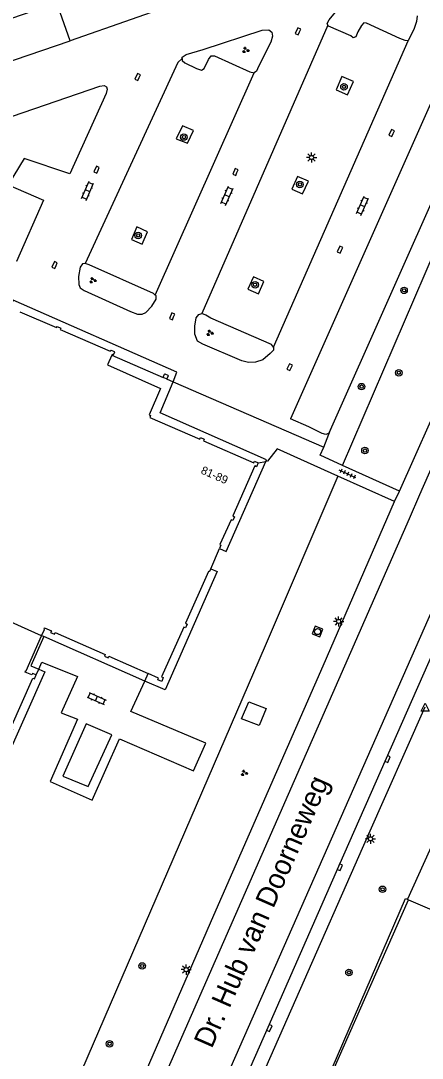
# Model space of a CAD drawing. Extents: x 131000 to 133013, y 393000 to 396501.
# Drawn here: x 131761.4 to 131810.6, y 394865.5 to 394992.7 of the extents above; entities that cross this region are included whole.
import ezdxf

# ---------------------------------------------------------------- set-up
doc = ezdxf.new("R2010")
doc.units = 0
for name, color, linetype in [('gg-afsc-hekwerk', 7, 'Continuous'), ('gg-anno-huisnummerreeks BGT', 7, 'Continuous'), ('gg-anno-openbare ruimte label', 7, 'Continuous'), ('gg-bbg-hoofdgebouw', 7, 'Continuous'), ('gg-bbg-onder overbouw', 7, 'Continuous'), ('gg-bbg-overig bouwwerk', 7, 'Continuous'), ('gg-bbg-pand overbouw', 7, 'Continuous'), ('gg-bbg-pilaar onder overbouw', 7, 'Continuous'), ('gg-bbg-tussenscheiding', 7, 'Continuous'), ('gg-bbg-tussenscheiding niveau 01', 7, 'Continuous'), ('gg-knt-verharding', 7, 'Continuous'), ('gg-knt-verharding nz', 7, 'Continuous'), ('gt-grn-groengrens', 7, 'Continuous'), ('gt-symb-boom', 7, 'Continuous'), ('gt-symb-groenvak', 7, 'Continuous'), ('gt-symb-klinker verharding', 7, 'Continuous'), ('gt-symb-kolk', 7, 'Continuous'), ('gt-symb-lichtmast', 7, 'Continuous'), ('gt-symb-rioolschacht', 7, 'Continuous'), ('gt-symb-tegel verharding', 7, 'Continuous'), ('gt-symb-waterafsluiter', 7, 'Continuous')]:
    doc.layers.add(name, color=color, linetype=linetype)

# ---------------------------------------------------------------- blocks, each defined once
blk = doc.blocks.new('gt0-KL1')
at = {"layer": 'gt-symb-klinker verharding'}
for p, q in [((-1.15, 0.3), (1.15, 0.3)), ((-1, -0.3), (-1, 0.3)), ((-0.5, 0.3), (-0.5, 0.45)), ((0, -0.3), (0, 0.3)), ((0.5, 0.3), (0.5, 0.45)), ((1, -0.3), (1, 0.3)), ((-1.15, -0.3), (1.15, -0.3)), ((-0.5, -0.45), (-0.5, -0.3)), ((0.5, -0.45), (0.5, -0.3))]:
    blk.add_line(p, q, dxfattribs=at)
blk = doc.blocks.new('gt0-KOLK')
at = {"layer": 'gt-symb-kolk'}
blk.add_lwpolyline([(0, 0), (0.37, 0), (0.37, 0.4), (-0.38, 0.4), (-0.38, 0), (0, 0)], dxfattribs=at)
blk = doc.blocks.new('gt0-BOOM')
at = {"layer": 'gt-symb-boom'}
for radius in [0.4, 0.2]:
    blk.add_circle((0, 0), radius, dxfattribs=at)
blk = doc.blocks.new('gt0-GRVAK')
at = {"layer": 'gt-symb-groenvak'}
for p, q in [((-0.11, 0.19), (-0.23, 0.24)), ((-0.18, 0.15), (0.09, 0.15)), ((-0.09, 0.21), (-0.16, 0.32)), ((-0.05, 0.21), (-0.05, 0.39)), ((0, 0.21), (0.06, 0.32)), ((0.02, 0.19), (0.13, 0.24)), ((0.26, -0.05), (0.2, 0.06)), ((0.31, -0.05), (0.31, 0.13)), ((0.35, -0.05), (0.41, 0.06)), ((-0.24, -0.23), (-0.36, -0.18)), ((-0.32, -0.26), (-0.05, -0.26)), ((-0.23, -0.21), (-0.29, -0.09)), ((-0.18, -0.2), (-0.18, -0.02)), ((-0.14, -0.21), (-0.07, -0.09)), ((-0.12, -0.23), (0, -0.18)), ((0.24, -0.07), (0.12, -0.02)), ((0.17, -0.11), (0.44, -0.11)), ((0.37, -0.07), (0.49, -0.02))]:
    blk.add_line(p, q, dxfattribs=at)
blk = doc.blocks.new('gt0-LMAST')
at = {"layer": 'gt-symb-lichtmast'}
for p, q in [((-0.18, 0.17), (-0.45, 0.44)), ((-0.01, 0.25), (-0.01, 0.62)), ((0.17, 0.17), (0.44, 0.44)), ((-0.26, 0), (-0.63, 0)), ((-0.18, -0.18), (-0.45, -0.45)), ((-0.01, -0.25), (-0.01, -0.63)), ((0.44, -0.45), (0.17, -0.18)), ((0.24, 0), (0.62, 0))]:
    blk.add_line(p, q, dxfattribs=at)
blk.add_circle((-0.01, 0), 0.25, dxfattribs=at)
blk = doc.blocks.new('gt0-WAFSL')
at = {"layer": 'gt-symb-waterafsluiter'}
for p, q in [((-0.5, -0.33), (0, 0.67)), ((0, 0.67), (0.5, -0.33)), ((0.5, -0.33), (-0.5, -0.33))]:
    blk.add_line(p, q, dxfattribs=at)
blk = doc.blocks.new('gt0-RS')
at = {"layer": 'gt-symb-rioolschacht'}
blk.add_lwpolyline([(-0.5, -0.5), (0.5, -0.5), (0.5, 0.5), (-0.5, 0.5)], close=True, dxfattribs=at)
blk.add_circle((0, 0), 0.375, dxfattribs=at)
blk = doc.blocks.new('gt0-TEG1')
at = {"layer": 'gt-symb-tegel verharding'}
for p, q in [((-1.12, 0), (1.12, 0)), ((-0.9, -0.25), (-0.9, 0.25)), ((-0.45, -0.25), (-0.45, 0.25)), ((0, -0.25), (0, 0.25)), ((0.45, -0.25), (0.45, 0.25)), ((0.9, -0.25), (0.9, 0.25))]:
    blk.add_line(p, q, dxfattribs=at)

msp = doc.modelspace()

# ---------------------------------------------------------------- linework, layer by layer
at = {"layer": 'gg-afsc-hekwerk'}
for p, q in [((131793.81, 394850.74), (131808.88, 394884.9)), ((131808.75, 394884.95), (131808.88, 394884.9)), ((131808.88, 394884.9), (131848.24, 394867.64))]:
    msp.add_line(p, q, dxfattribs=at)
msp.add_lwpolyline([(131837.6, 394948.85), (131833.45, 394940.31), (131829.57, 394932.03), (131826.71, 394925.54), (131822.87, 394916.81), (131823.03, 394916.54), (131808.75, 394884.95)], dxfattribs=at)
at = {"layer": 'gg-bbg-hoofdgebouw'}
msp.add_line((131784.64, 394925.5), (131785.71, 394927.98), dxfattribs=at)
at = {"layer": 'gg-bbg-onder overbouw'}
for points in [[(131761.26, 394957.02), (131765.74, 394955.07), (131765.81, 394955.21), (131766.26, 394955), (131766.2, 394954.85), (131772.33, 394952.16), (131772.38, 394952.27), (131772.43, 394952.29), (131772.8, 394952.13), (131772.83, 394952.07), (131772.68, 394951.7), (131772.55, 394951.75), (131772.52, 394951.68)], [(131772.52, 394951.68), (131772, 394950.52), (131778.5, 394947.6), (131777.09, 394944.35), (131777.27, 394944.27), (131777.18, 394944.06), (131783.32, 394941.38), (131783.4, 394941.58), (131783.86, 394941.38), (131783.77, 394941.18), (131789.92, 394938.47), (131790.01, 394938.67), (131790.47, 394938.47)], [(131790.47, 394938.47), (131790.27, 394938.01), (131790.07, 394938.1), (131787.37, 394931.97), (131787.57, 394931.87), (131787.36, 394931.42), (131787.16, 394931.51), (131785.78, 394928.45), (131785.89, 394928.4), (131785.71, 394927.98)], [(131784.64, 394925.5), (131784.47, 394925.1), (131784.36, 394925.15), (131781.56, 394918.8), (131781.76, 394918.71), (131781.55, 394918.25), (131781.35, 394918.34), (131778.61, 394912.22), (131778.82, 394912.14), (131778.64, 394911.67), (131778.18, 394911.85), (131778.25, 394912.05), (131776.96, 394912.63)], [(131763.92, 394917.28), (131764.26, 394918.05), (131764.21, 394918.07), (131764.28, 394918.23), (131765.11, 394917.86), (131765.02, 394917.66), (131765.48, 394917.46), (131765.57, 394917.66), (131771.71, 394914.97), (131771.62, 394914.77), (131772.07, 394914.56), (131772.16, 394914.76), (131776.96, 394912.63)], [(131763.25, 394912.46), (131762.8, 394912.66), (131762.71, 394912.46), (131761.89, 394912.82), (131761.96, 394912.97), (131762.01, 394912.95), (131763.92, 394917.28)], [(131758.53, 394901.94), (131758.74, 394902.4), (131758.63, 394902.45), (131759.96, 394905.5), (131760.17, 394905.41), (131760.37, 394905.87), (131760.16, 394905.96), (131762.85, 394912.09), (131763.05, 394912), (131763.25, 394912.46)]]:
    msp.add_lwpolyline(points, dxfattribs=at)
at = {"layer": 'gg-bbg-overig bouwwerk'}
msp.add_lwpolyline([(131759.82, 394972.58), (131764.14, 394970.69), (131760.85, 394963.16), (131760.83, 394963.17)], dxfattribs=at)
at = {"layer": 'gg-bbg-pand overbouw'}
msp.add_line((131776.55, 394911.72), (131764.17, 394917.17), dxfattribs=at)
for points in [[(131780.02, 394948.42), (131780.51, 394949.62), (131760.44, 394958.44), (131754.51, 394944.99), (131758.2, 394943.36)], [(131791.38, 394938.63), (131791.48, 394938.86), (131778.45, 394944.6), (131780.02, 394948.42)], [(131785.71, 394927.98), (131786.52, 394927.62), (131791.38, 394938.63)], [(131784.64, 394925.5), (131785.43, 394925.17), (131779.04, 394910.62), (131776.55, 394911.72)], [(131764.17, 394917.17), (131762.59, 394913.6), (131763.58, 394913.16)], [(131763.58, 394913.16), (131764.29, 394912.85), (131759.33, 394901.59), (131758.53, 394901.94)]]:
    msp.add_lwpolyline(points, dxfattribs=at)
at = {"layer": 'gg-bbg-pilaar onder overbouw'}
for points in [[(131778.82, 394948.95), (131778.8, 394948.99), (131778.97, 394949.37), (131779.02, 394949.39), (131779.39, 394949.23), (131779.42, 394949.17), (131779.26, 394948.79), (131779.21, 394948.78)], [(131779.21, 394948.78), (131779.21, 394948.77), (131778.82, 394948.93), (131778.82, 394948.95)]]:
    msp.add_lwpolyline(points, dxfattribs=at)
at = {"layer": 'gg-bbg-tussenscheiding'}
msp.add_line((131763.92, 394917.28), (131753.96, 394921.64), dxfattribs=at)
at = {"layer": 'gg-bbg-tussenscheiding niveau 01'}
msp.add_line((131764.17, 394917.17), (131763.92, 394917.28), dxfattribs=at)
at = {"layer": 'gg-knt-verharding'}
for p, q in [((131799.34, 394942.55), (131817.32, 394983.08)), ((131772.52, 394951.68), (131778.82, 394948.95)), ((131779.21, 394948.78), (131780.02, 394948.42)), ((131780.02, 394948.42), (131798.49, 394940.39)), ((131807.79, 394935.01), (131813.88, 394948.73)), ((131798.49, 394940.39), (131799.34, 394942.55)), ((131790.47, 394938.47), (131791.38, 394938.63)), ((131807.79, 394935.01), (131800.81, 394938.17)), ((131807.17, 394933.72), (131800.24, 394936.84)), ((131807.17, 394933.72), (131807.79, 394935.01)), ((131763.25, 394912.46), (131763.58, 394913.16)), ((131776.55, 394911.72), (131776.96, 394912.63))]:
    msp.add_line(p, q, dxfattribs=at)
for points in [[(131805.68, 395001.39), (131804.66, 395001.27), (131802.14, 395000.79), (131798.46, 395000), (131795.31, 394999.27), (131790.17, 394997.98), (131786.15, 394996.8), (131782.36, 394995.52), (131767.42, 394990.25)], [(131799.01, 394992.18), (131798.92, 394992.35), (131799.16, 394992.81), (131799.94, 394993.78), (131800.49, 394994.04), (131801.48, 394994.31), (131806.96, 394995.37), (131807.76, 394995.39), (131808.71, 394995.21)], [(131767.42, 394990.25), (131765.96, 394994.41), (131765.45, 394994.8), (131760.22, 394992.98), (131752.29, 394990.29), (131748.77, 394989.01), (131735.24, 394982.46), (131729.58, 394979.61), (131724.49, 394976.63), (131716.84, 394971.77), (131714.1, 394970.15), (131710.01, 394967.03), (131700.79, 394960.22), (131699.25, 394958.57), (131699.26, 394958.27), (131702.4, 394955.19), (131702.46, 394954.89)], [(131809.95, 394993.33), (131809.87, 394992.63), (131809.58, 394991.77), (131808.83, 394990.25)], [(131781.15, 394988.06), (131781.15, 394988.24), (131781.64, 394988.55), (131783.73, 394989.19), (131790.94, 394991.54), (131791.78, 394991.61), (131792.14, 394991.32), (131792.2, 394990.82), (131792.02, 394990.06), (131790.48, 394987.08), (131790.24, 394986.53), (131789.96, 394986.31)], [(131808.83, 394990.25), (131808.46, 394990.3), (131807.81, 394990.54), (131803.72, 394992.4), (131803.42, 394992.45), (131803.12, 394992.14), (131802.69, 394991.33), (131802.45, 394990.73), (131802.11, 394990.62), (131801.8, 394990.86), (131799.1, 394992.03), (131799.01, 394992.18)], [(131781.15, 394988.06), (131781.16, 394987.84), (131781.47, 394987.54), (131782.88, 394986.87), (131783.53, 394986.64), (131783.83, 394986.84), (131784.36, 394987.95), (131784.7, 394988.41), (131785.1, 394988.42), (131789.44, 394986.46), (131789.96, 394986.31)], [(131800, 394984.22), (131801.39, 394983.6), (131802.13, 394985.24), (131800.73, 394985.87), (131800, 394984.22)], [(131740.71, 394939.49), (131754.98, 394971.83), (131751.36, 394973.33), (131749.52, 394974.54), (131749.35, 394975.24), (131749.39, 394975.85), (131749.58, 394976.41), (131749.97, 394976.93), (131754.94, 394979.15), (131771.06, 394984.69), (131771.57, 394984.75), (131771.87, 394984.61), (131771.93, 394984.3), (131771.84, 394983.8), (131767.38, 394973.92), (131761.78, 394975.81), (131759.82, 394972.58)], [(131780.42, 394978.22), (131781.78, 394977.68), (131782.52, 394979.26), (131781.17, 394979.8), (131780.42, 394978.22)], [(131794.58, 394972.05), (131795.9, 394971.49), (131796.61, 394973.03), (131795.3, 394973.6), (131794.58, 394972.05)], [(131774.92, 394965.89), (131776.23, 394965.3), (131776.9, 394966.83), (131775.59, 394967.43), (131774.92, 394965.89)], [(131769.24, 394962.93), (131768.92, 394962.88), (131768.63, 394962.48), (131768.45, 394961.32), (131768.47, 394960.37), (131768.63, 394959.93), (131769.14, 394959.64), (131774.79, 394957.05), (131775.65, 394956.72), (131776.25, 394956.73), (131776.69, 394956.94), (131777.43, 394957.71), (131777.96, 394958.57), (131777.95, 394958.97), (131777.85, 394959.06)], [(131777.85, 394959.06), (131777.65, 394959.26), (131769.73, 394962.76), (131769.24, 394962.93)], [(131789.19, 394959.77), (131790.5, 394959.21), (131791.17, 394960.73), (131789.87, 394961.3), (131789.19, 394959.77)], [(131792.33, 394952.67), (131792.34, 394952.31), (131791.95, 394951.9), (131791.02, 394951.13), (131790.12, 394950.82), (131789.27, 394950.8), (131788.47, 394950.98), (131783.68, 394953.03), (131783.02, 394953.42), (131782.7, 394954.26), (131782.68, 394955.26), (131782.86, 394956.27), (131783.2, 394956.68), (131783.54, 394956.78)], [(131792.33, 394952.67), (131792.08, 394953.01), (131784.65, 394956.22), (131784.05, 394956.59), (131783.54, 394956.78)], [(131825.69, 394946.4), (131813.22, 394918.25), (131800.29, 394888.96), (131791.64, 394869.23), (131782.98, 394849.54), (131781.85, 394846.84)], [(131799.34, 394942.55), (131799.1, 394942.1), (131798.76, 394941.94), (131798.3, 394942.08), (131796.69, 394942.9), (131794.43, 394943.89)], [(131800.24, 394936.84), (131792.8, 394940.2), (131791.62, 394938.67), (131791.38, 394938.63)], [(131800.81, 394938.17), (131798.06, 394939.41), (131798.49, 394940.39)], [(131774.09, 394857.78), (131785.03, 394882.99), (131798.43, 394913.59), (131807.17, 394933.72)], [(131763.58, 394913.16), (131763.96, 394914.02), (131768.33, 394912.29), (131766.3, 394907.82), (131768.32, 394907.06), (131764.97, 394899.39), (131770.12, 394897.1), (131773.47, 394904.62), (131782.55, 394900.7), (131784.03, 394904.08), (131774.85, 394907.99), (131776.55, 394911.72)], [(131791.45, 394908.34), (131790.57, 394906.27), (131788.42, 394907.1), (131789.3, 394909.18), (131791.45, 394908.34)], [(131786.31, 394852.71), (131803.88, 394892.61), (131810.92, 394908.56)], [(131766.51, 394900.07), (131769.64, 394898.79), (131772.52, 394905.12), (131769.38, 394906.48), (131766.51, 394900.07)]]:
    msp.add_lwpolyline(points, dxfattribs=at)
at = {"layer": 'gg-knt-verharding nz'}
for p, q in [((131799.01, 394992.18), (131783.54, 394956.78)), ((131792.33, 394952.67), (131808.83, 394990.25)), ((131777.85, 394959.06), (131789.96, 394986.31)), ((131812.71, 394985.11), (131794.43, 394943.89))]:
    msp.add_line(p, q, dxfattribs=at)
for points in [[(131703.02, 394955.47), (131708.38, 394959.85), (131716.71, 394965.99), (131724.5, 394970.95), (131731.79, 394975.41), (131750.38, 394984.43), (131767.42, 394990.25)], [(131781.15, 394988.06), (131780.62, 394987.58), (131769.24, 394962.93)], [(131780.8, 394850.02), (131782.27, 394853.4), (131816.77, 394931.71), (131824.71, 394950.01)], [(131815.88, 394947.34), (131810.24, 394934.54), (131808.95, 394931.62), (131770.37, 394843.59), (131767.44, 394837.1)]]:
    msp.add_lwpolyline(points, dxfattribs=at)
at = {"layer": 'gt-grn-groengrens'}
msp.add_line((131800.81, 394938.17), (131819.56, 394981.82), dxfattribs=at)
for points in [[(131800.24, 394936.84), (131791.3, 394916.03), (131768.81, 394863.9), (131767.25, 394860.04)], [(131786.31, 394852.71), (131793.26, 394849.75), (131808.52, 394885.05), (131808.75, 394884.95)]]:
    msp.add_lwpolyline(points, dxfattribs=at)

# ---------------------------------------------------------------- block references
at = {"layer": 'gt-symb-boom'}
for p in [(131800.98, 394984.6), (131781.35, 394978.44), (131795.57, 394972.63), (131775.75, 394966.37), (131790.08, 394960.32), (131808.34, 394959.64), (131807.7, 394949.53), (131803.13, 394947.83), (131803.55, 394939.99), (131805.71, 394886.17), (131776.24, 394876.77), (131801.59, 394875.97), (131772.24, 394867.23)]:
    msp.add_blockref('gt0-BOOM', p, dxfattribs=at)
at = {"layer": 'gt-symb-groenvak'}
for p in [(131788.91, 394989.1), (131770.18, 394960.87), (131784.53, 394954.42), (131788.74, 394900.43)]:
    msp.add_blockref('gt0-GRVAK', p, dxfattribs=at)
at = {"layer": 'gt-symb-klinker verharding'}
for p, rotation in [((131769.55, 394971.84), 66.10152212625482), ((131786.64, 394971.23), 66.10152212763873), ((131803.25, 394970.01), 66.10152212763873), ((131770.66, 394909.57), -23.514556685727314)]:
    msp.add_blockref('gt0-KL1', p, dxfattribs=dict(at, rotation=rotation))
at = {"layer": 'gt-symb-kolk'}
for p, rotation in [((131795.52, 394991.34), 66.10152212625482), ((131775.88, 394985.74), 66.10152212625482), ((131807.01, 394978.87), 66.10152212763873), ((131770.84, 394974.36), 66.10152212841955), ((131787.86, 394974.09), 66.10152212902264), ((131800.67, 394964.56), 66.10152212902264), ((131765.69, 394962.67), 66.04914468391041), ((131780.1, 394956.38), 66.10152212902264), ((131794.51, 394950.14), 66.10152212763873), ((131806.14, 394902.22), -113.82289949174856), ((131800.29, 394888.96), -113.82289949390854), ((131791.64, 394869.23), -113.64250165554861)]:
    msp.add_blockref('gt0-KOLK', p, dxfattribs=dict(at, rotation=rotation))
at = {"layer": 'gt-symb-lichtmast'}
for p in [(131797.01, 394975.93), (131800.33, 394919.03), (131804.24, 394892.36), (131781.64, 394876.32)]:
    msp.add_blockref('gt0-LMAST', p, dxfattribs=at)
at = {"layer": 'gt-symb-rioolschacht', "rotation": -20.663302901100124}
msp.add_blockref('gt0-RS', (131797.74, 394917.79), dxfattribs=at)
at = {"layer": 'gt-symb-tegel verharding', "rotation": 154.71651982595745}
msp.add_blockref('gt0-TEG1', (131801.42, 394937.11), dxfattribs=at)
at = {"layer": 'gt-symb-waterafsluiter'}
msp.add_blockref('gt0-WAFSL', (131810.93, 394908.35), dxfattribs=at)

# ---------------------------------------------------------------- texts
at = {"layer": 'gg-anno-huisnummerreeks BGT'}
msp.add_text('81-89', height=1, rotation=336.3, dxfattribs=at).set_placement((131783.35, 394937.21))
at = {"layer": 'gg-anno-openbare ruimte label'}
msp.add_text('Dr. Hub van Doorneweg', height=2.5, rotation=66.3, dxfattribs=at).set_placement((131784.77, 394866.55))

doc.saveas('drawing.dxf')
